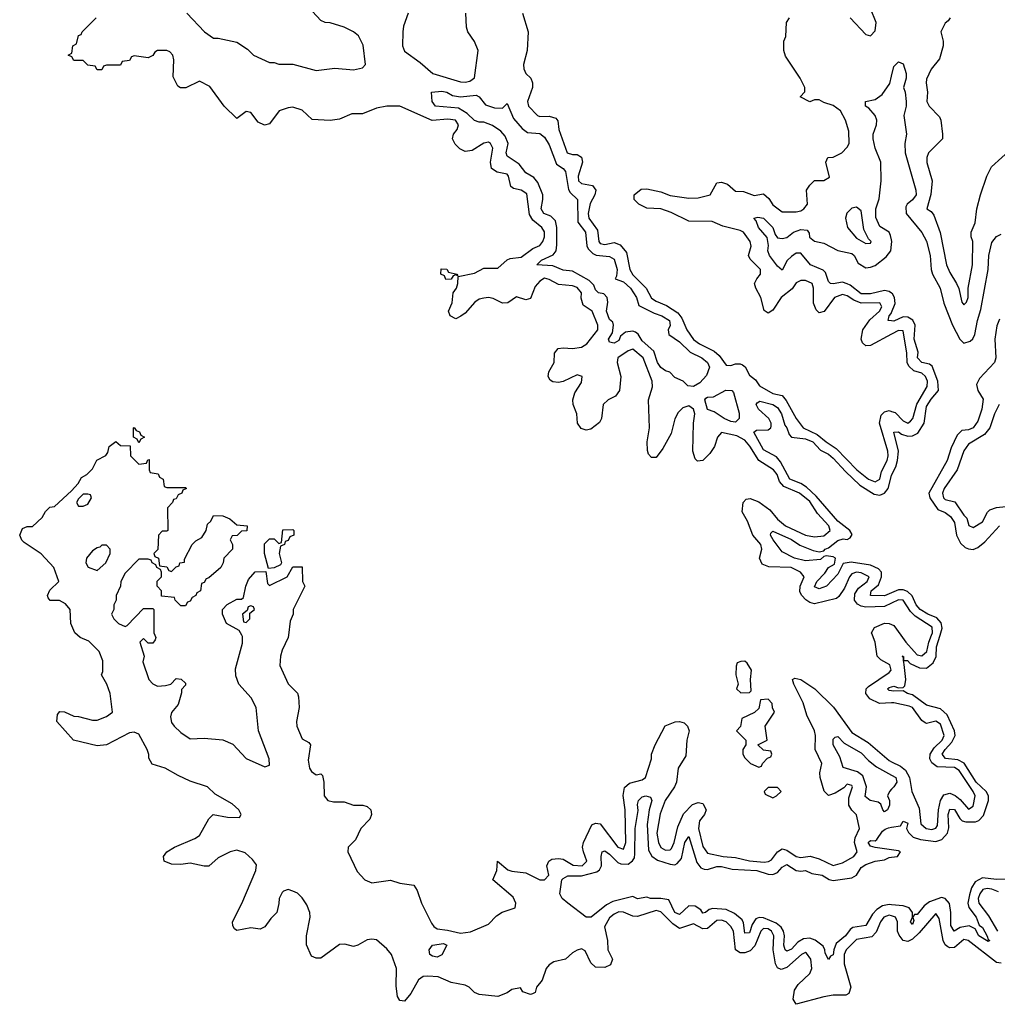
# Model space of a CAD drawing. Header units: inches. Extents: x 2710751 to 2829008, y 857003 to 965602.
# Tile 291 of 320: x 2796258 to 2800454, y 878416 to 882642. Entities that reach past the tile are written whole.
import ezdxf

# ---------------------------------------------------------------- set-up
doc = ezdxf.new("R2010")
doc.units = ezdxf.units.IN
doc.header["$MEASUREMENT"] = 0
for name, color, linetype in [('C7897', 7, 'Continuous'), ('C7898', 7, 'Continuous'), ('C8807', 7, 'Continuous'), ('C8808', 7, 'Continuous')]:
    doc.layers.add(name, color=color, linetype=linetype)

msp = doc.modelspace()

# ---------------------------------------------------------------- linework, layer by layer
at = {"layer": 'C7897', "color": 2}
for points, elevation in [([(2800000, 878795.2), (2799990, 878798.2), (2799966.3, 878790), (2799952.9, 878770), (2799934.4, 878725.6), (2799915.1, 878704.9), (2799850, 878693.5), (2799804.9, 878650), (2799797.3, 878630), (2799796.5, 878590), (2799824.6, 878490), (2799817.2, 878462.8), (2799804.4, 878455.6), (2799750, 878455.3), (2799710, 878448.5), (2799590, 878416), (2799577.6, 878437.6), (2799582.8, 878477.2), (2799599.1, 878500.9), (2799650, 878548.7), (2799657.2, 878570), (2799654.2, 878610), (2799634.9, 878634.9), (2799630, 878638), (2799614, 878630), (2799550, 878574.3), (2799525.6, 878565.6), (2799510, 878572.7), (2799502, 878590), (2799491.8, 878650), (2799494.8, 878710), (2799485.1, 878730), (2799470, 878740.3), (2799450, 878741.5), (2799438.5, 878730), (2799413, 878667), (2799393.9, 878646.1), (2799370, 878636.4), (2799350, 878637.4), (2799329.7, 878649.7), (2799321.4, 878730), (2799310.6, 878750.6), (2799290, 878769.7), (2799270, 878777.2), (2799250, 878775.6), (2799210, 878742), (2799190, 878740.4), (2799150, 878762), (2799090, 878742), (2799061.2, 878761.2), (2799010, 878812.6), (2798990, 878818), (2798910, 878792.4), (2798890, 878794.3), (2798850, 878811.1), (2798830, 878812.2), (2798810, 878803), (2798790, 878787), (2798768.4, 878748.4), (2798780.7, 878690), (2798782.8, 878650), (2798802, 878610), (2798794.4, 878585.6), (2798770, 878574), (2798730, 878576), (2798710, 878594), (2798685.4, 878645.4), (2798670, 878653.6), (2798650, 878647.8), (2798630, 878636.9), (2798600.7, 878610), (2798550, 878598.3), (2798530, 878586), (2798517.4, 878570), (2798500.3, 878519.7), (2798476, 878490), (2798470, 878466), (2798459.6, 878460.4), (2798450, 878458), (2798418, 878470), (2798407.3, 878487.3), (2798370, 878479), (2798350, 878465.2), (2798310.6, 878449.4), (2798230, 878457.6), (2798210, 878467.3), (2798187, 878490), (2798170, 878498.5), (2798109.8, 878509.8), (2798053.8, 878533.8), (2798010, 878536.9), (2797990, 878535.4), (2797970, 878520.7), (2797937.1, 878462.9), (2797910, 878429.6), (2797890, 878432.7), (2797879.6, 878450), (2797874.2, 878494.2), (2797875.8, 878570), (2797853.5, 878630), (2797834.3, 878654.3), (2797790, 878692.8), (2797770, 878696), (2797750, 878692.1), (2797710, 878669.6), (2797690, 878663.6), (2797653.5, 878673.5), (2797630, 878672.8), (2797550, 878614.5), (2797530, 878614.5), (2797510, 878622.7), (2797489.3, 878670.7), (2797489.2, 878710), (2797505.1, 878790), (2797503.6, 878810), (2797490, 878842.7), (2797470, 878872.7), (2797450, 878892.3), (2797430, 878901.2), (2797410, 878908.7), (2797390, 878902), (2797384.5, 878895.5), (2797371.3, 878870), (2797370.9, 878849.1), (2797361, 878810), (2797335.3, 878784.7), (2797310, 878748), (2797290, 878738), (2797250, 878744), (2797190, 878733.2), (2797180.1, 878740.1), (2797172.5, 878752.5), (2797172, 878770), (2797211.4, 878848.6), (2797271.8, 878990), (2797274, 879014), (2797257.5, 879037.5), (2797225.6, 879065.6), (2797190, 879077.2), (2797162, 879070), (2797110, 879044), (2797070, 879008.7), (2797050, 879008.7), (2796990, 879021.2), (2796950, 879016), (2796910, 879017.2), (2796878, 879030), (2796875.3, 879050), (2796889.5, 879070.5), (2796922, 879090), (2797010, 879127.7), (2797030, 879140.7), (2797070, 879212), (2797089, 879231), (2797150, 879219.1), (2797202, 879218), (2797208, 879230), (2797199, 879250), (2797170, 879276.2), (2797097.2, 879317.2), (2797064, 879350), (2796990, 879374), (2796937.6, 879397.6), (2796882, 879430), (2796827.2, 879447.2), (2796812.3, 879472.3), (2796812.3, 879487.7), (2796804.5, 879510), (2796770, 879575.1), (2796750, 879584.2), (2796730, 879581.6), (2796630, 879529.4), (2796590, 879525.2), (2796489.3, 879549.3), (2796418, 879630), (2796420.4, 879659.6), (2796430, 879672), (2796450, 879671.3), (2796490, 879652), (2796511.1, 879651.1), (2796570, 879636), (2796590, 879636), (2796630, 879650.8), (2796656, 879670), (2796646, 879750), (2796632.7, 879790), (2796608.7, 879830), (2796615.5, 879844.5), (2796614.7, 879890), (2796599.5, 879930), (2796554.2, 879974.2), (2796518, 879990), (2796506.7, 880000)], 6), ([(2796838, 880000), (2796842, 879990), (2796839.6, 879980.4), (2796830, 879966), (2796810, 879966), (2796790, 879986), (2796774, 879970), (2796792, 879910), (2796786.4, 879886.4), (2796812, 879810), (2796830, 879792), (2796850, 879782), (2796883.6, 879783.6), (2796906, 879790), (2796930, 879814), (2796951.3, 879811.3), (2796970, 879794), (2796970, 879786), (2796952.7, 879767.3), (2796952.7, 879752.7), (2796938, 879702), (2796910, 879668), (2796905.5, 879650), (2796910, 879626), (2796920.7, 879610), (2796950, 879582.8), (2796990, 879556), (2797050, 879558.8), (2797130.6, 879550.6), (2797172.8, 879532.8), (2797230, 879470.8), (2797310, 879434.8), (2797330, 879442), (2797329.3, 879470), (2797282.7, 879590), (2797273.2, 879690), (2797251.9, 879731.9), (2797199, 879790), (2797185.6, 879825.6), (2797184.7, 879855.3), (2797214.6, 879965.4), (2797214, 879994), (2797210.9, 880000)], 6), ([(2797412.2, 880000), (2797411, 879990), (2797384.5, 879935.5), (2797377.3, 879910), (2797374.8, 879870), (2797410, 879791.3), (2797450, 879751), (2797455.2, 879735.2), (2797457.1, 879690), (2797446, 879630), (2797448, 879610), (2797470, 879556), (2797499.1, 879539.1), (2797506, 879530), (2797496.7, 879463.3), (2797502.4, 879430), (2797510, 879414.8), (2797530, 879400.7), (2797550, 879404.7), (2797557.3, 879397.3), (2797564, 879370), (2797565.5, 879310), (2797581, 879290), (2797604.7, 879284.7), (2797650, 879285.5), (2797690.5, 879270.5), (2797730.4, 879270.4), (2797750, 879265.5), (2797765.5, 879250), (2797768.4, 879230), (2797760.4, 879210), (2797722, 879170), (2797698.8, 879121.2), (2797668.2, 879090), (2797666, 879070), (2797706.6, 878986.6), (2797738.8, 878950), (2797770, 878937.1), (2797850, 878948.8), (2797890, 878936.4), (2797950, 878927.7), (2797964.2, 878904.2), (2797982.8, 878850), (2798024.8, 878764.8), (2798034.9, 878750), (2798050, 878739.5), (2798094.8, 878734.8), (2798150, 878721.5), (2798193.5, 878726.5), (2798270, 878760.4), (2798304.8, 878795.2), (2798328.8, 878811.2), (2798384.5, 878830), (2798388, 878850), (2798375.8, 878875.8), (2798289.2, 878950), (2798305.2, 878990), (2798309, 879031), (2798353.4, 878993.4), (2798370, 878987.3), (2798430, 878980.5), (2798490, 878950.6), (2798510, 878950.7), (2798529.3, 878970), (2798521.2, 879010), (2798528.7, 879030), (2798541.6, 879038.4), (2798570, 879042.4), (2798590, 879039.3), (2798633.1, 879013.1), (2798672.7, 879010), (2798692.6, 879030), (2798677.2, 879070), (2798673.5, 879090), (2798677.4, 879110), (2798714, 879186), (2798730, 879194), (2798750, 879190.8), (2798825.7, 879090), (2798850, 879081.6), (2798859.8, 879110), (2798856.8, 879250), (2798848.3, 879311.7), (2798853.3, 879346.7), (2798875.1, 879364.9), (2798930, 879379.3), (2798943.7, 879390), (2798969.2, 879470), (2798969.2, 879490), (2798985.2, 879530), (2799029.1, 879610.9), (2799071.6, 879628.4), (2799089.6, 879630.4), (2799110, 879624.4), (2799124.4, 879610), (2799131.8, 879590), (2799122, 879550), (2799117.8, 879482.2), (2799084.9, 879430), (2799076.5, 879370), (2799068.9, 879350), (2799027.9, 879290), (2799006.9, 879233.1), (2798992.4, 879150), (2798999.1, 879110), (2799010, 879088.8), (2799030, 879076.9), (2799050, 879079.5), (2799055.4, 879084.6), (2799067.2, 879110), (2799082.6, 879177.4), (2799107.2, 879232.8), (2799146.2, 879273.8), (2799170, 879282.4), (2799190, 879278), (2799204.4, 879250), (2799197.1, 879230), (2799176.1, 879203.9), (2799171.3, 879170), (2799190, 879093.4), (2799210, 879064.9), (2799278, 879050), (2799330, 879046.7), (2799390, 879032.3), (2799454, 879026), (2799471.8, 879028.2), (2799484.2, 879035.8), (2799510, 879070.5), (2799530, 879083.1), (2799550, 879078), (2799590, 879050.3), (2799610, 879046.5), (2799651.4, 879051.4), (2799690, 879040.3), (2799750, 879012), (2799790, 879022.6), (2799838.4, 879050), (2799852.8, 879070), (2799840.9, 879110), (2799843.9, 879130), (2799862, 879170), (2799849.7, 879229.7), (2799829.8, 879249.8), (2799817.4, 879270), (2799817.2, 879302.8), (2799833, 879350), (2799830, 879355.1), (2799810, 879360.9), (2799794.7, 879345.3), (2799758.2, 879321.8), (2799730, 879312), (2799711.3, 879331.3), (2799693.3, 879390), (2799691.6, 879410), (2799700.5, 879450), (2799672.6, 879510), (2799674, 879570), (2799669.7, 879590), (2799636.6, 879656.6), (2799620.5, 879710), (2799580.7, 879790), (2799575.3, 879810), (2799584.5, 879815.5), (2799610, 879810.4), (2799670.2, 879770.2), (2799751.1, 879691.1), (2799830, 879583.1), (2799900, 879540), (2799990, 879461.7), (2800000, 879457)], 6), ([(2800000, 879709.4), (2799947.6, 879707.6), (2799907, 879727), (2799889.6, 879750), (2799891.6, 879770), (2799900.8, 879779.2), (2799990, 879839.3), (2799998.7, 879850), (2799993.2, 879873.2), (2799953.9, 879893.9), (2799938, 879910), (2799929.6, 879970), (2799917.9, 880000)], 6), ([(2800000, 879761), (2799990, 879762.7), (2799982.7, 879770), (2799990, 879776.3), (2800000, 879778.5)], 2), ([(2800000, 879339), (2799991, 879330), (2799982, 879310), (2799991.3, 879290), (2799991.3, 879270), (2799982, 879250), (2799970, 879242), (2799962, 879250), (2799954.6, 879274.6), (2799943.1, 879283.1), (2799908.7, 879290), (2799887.5, 879307.5), (2799892.7, 879350), (2799876.9, 879396.9), (2799853.8, 879413.8), (2799792.9, 879432.9), (2799777.6, 879477.6), (2799749.2, 879530), (2799750, 879554), (2799758, 879562), (2799770, 879564.7), (2799796.4, 879536.4), (2799870, 879495.5), (2799901.7, 879461.7), (2799935.8, 879435.8), (2800000, 879400)], 2), ([(2800000, 878843.1), (2799990, 878844), (2799961.6, 878838.4), (2799937.3, 878822.7), (2799917.8, 878802.2), (2799890, 878754), (2799834.4, 878745.6), (2799822.8, 878737.2), (2799803, 878710), (2799762.5, 878677.5), (2799751.8, 878650), (2799750, 878628.7), (2799738, 878622), (2799730, 878609), (2799715.3, 878635.3), (2799714, 878650), (2799706, 878666), (2799671.5, 878691.5), (2799650, 878699.5), (2799622.6, 878697.4), (2799597.8, 878682.2), (2799570, 878652.7), (2799550, 878644.5), (2799543.7, 878650), (2799537, 878670), (2799540.5, 878710), (2799536.2, 878730), (2799526.5, 878746.5), (2799504.2, 878764.2), (2799450, 878787.1), (2799432.1, 878787.9), (2799417.1, 878782.9), (2799401.1, 878758.9), (2799390, 878722.7), (2799370, 878722), (2799365.1, 878765.1), (2799358.7, 878778.7), (2799326.3, 878806.3), (2799290, 878822.9), (2799232.4, 878827.6), (2799216.8, 878823.2), (2799202, 878810), (2799190, 878806.6), (2799181.2, 878821.2), (2799157.5, 878837.5), (2799130, 878838), (2799090, 878802), (2799069.7, 878810), (2799043.7, 878863.7), (2799010, 878869.7), (2798966, 878870), (2798950, 878875.3), (2798910, 878868.7), (2798890, 878878), (2798803.1, 878856.9), (2798776.5, 878843.5), (2798710.3, 878789.7), (2798690, 878789.6), (2798610, 878849.4), (2798586.6, 878870), (2798581, 878881), (2798577, 878890), (2798585.1, 878950), (2798590, 878956.4), (2798610, 878967), (2798670, 878966.7), (2798735.6, 878984.4), (2798746.5, 878993.5), (2798755.1, 879010), (2798753.2, 879050), (2798758, 879070), (2798770, 879074), (2798790, 879060.5), (2798824.9, 879024.9), (2798838.8, 879018.8), (2798870, 879018), (2798888.3, 879031.7), (2798896.1, 879043.9), (2798898.9, 879061.1), (2798899.7, 879170), (2798912.5, 879247.5), (2798910, 879274), (2798914, 879290), (2798930, 879306), (2798946, 879310), (2798965.4, 879305.4), (2798970.5, 879290.5), (2798959.3, 879250), (2798951.7, 879188.3), (2798957.5, 879077.5), (2798971.7, 879051.7), (2798995.1, 879035.1), (2799050, 879017.3), (2799070, 879014.8), (2799080.2, 879019.8), (2799098.7, 879041.3), (2799113.2, 879110), (2799130, 879136), (2799164.9, 879024.9), (2799182, 879002), (2799196, 878996), (2799210, 878994.8), (2799250, 879007.7), (2799270, 879008), (2799315.6, 878995.6), (2799422, 878990), (2799470, 878974.9), (2799490, 878973.7), (2799510, 878982), (2799530, 879004), (2799550, 879016.4), (2799590, 878990.4), (2799610, 878986.8), (2799630.3, 878990.3), (2799658, 878978), (2799702, 878970), (2799732.3, 878952.3), (2799750, 878947.3), (2799830, 878958.8), (2799849.5, 878970.5), (2799870, 879002.8), (2799890, 879016.4), (2799930, 879031), (2799970, 879036), (2799990, 879046), (2800000, 879047.1)], 2), ([(2800000, 879079.3), (2799930, 879088.7), (2799910, 879095.3), (2799899, 879110), (2799910, 879118.8), (2799930, 879118), (2799937.2, 879122.8), (2799960.9, 879159.1), (2799972.5, 879167.5), (2799986.3, 879173.7), (2800000, 879175.9)], 2)]:
    msp.add_lwpolyline(points, dxfattribs=dict(at, elevation=elevation))
for points, elevation in [([(2799370, 879888), (2799352.7, 879887.3), (2799338, 879882), (2799332.7, 879867.3), (2799331.3, 879830), (2799342, 879790), (2799334, 879770), (2799352.7, 879752.7), (2799390, 879754), (2799398, 879762), (2799395.3, 879810), (2799399, 879850), (2799380.4, 879880.4)], 10), ([(2799470, 879726), (2799438, 879722), (2799430, 879686), (2799411.6, 879668.4), (2799358, 879642), (2799351.6, 879608.4), (2799334, 879590), (2799374, 879550), (2799374, 879530), (2799362, 879510), (2799362, 879490), (2799370, 879474), (2799394, 879450), (2799430, 879434), (2799442, 879438), (2799446, 879450), (2799467.3, 879472.7), (2799482, 879478), (2799486, 879490), (2799482, 879502), (2799450, 879506), (2799426, 879530), (2799466, 879550), (2799458, 879610), (2799498, 879670), (2799488.4, 879688.4), (2799487.3, 879707.3)], 10), ([(2799510, 879346), (2799470, 879346), (2799454, 879330), (2799458, 879318), (2799490, 879302), (2799506, 879310), (2799526, 879330)], 10), ([(2798050, 878619), (2798030, 878622), (2798018, 878630), (2798015.3, 878650), (2798029.5, 878670.5), (2798077.5, 878677.5), (2798090.8, 878670), (2798070, 878628.7)], 2)]:
    msp.add_lwpolyline(points, close=True, dxfattribs=dict(at, elevation=elevation))
at = {"layer": 'C7898', "color": 2}
for points, elevation in [([(2796976, 882670), (2797051.3, 882590), (2797090, 882562), (2797110, 882562), (2797190, 882544.7), (2797235.3, 882515.3), (2797262, 882490), (2797330, 882458), (2797350, 882458), (2797370, 882451.3), (2797430, 882451), (2797530, 882424), (2797610, 882434), (2797690, 882426.4), (2797730, 882434.8), (2797742.7, 882450), (2797731.8, 882531.8), (2797711.7, 882571.7), (2797690, 882589), (2797650, 882609), (2797590, 882628.7), (2797568.9, 882628.9), (2797550, 882638), (2797496.5, 882696.5)], 6), ([(2799822.8, 882650), (2799890, 882578), (2799910, 882572), (2799930, 882594), (2799934, 882630), (2799909, 882690)], 6), ([(2800000, 880137.4), (2799970, 880123.1), (2799890, 880121), (2799870, 880124), (2799853.9, 880133.9), (2799841.3, 880150), (2799842.2, 880177.8), (2799858.4, 880201.6), (2799894.7, 880230), (2799903.6, 880250), (2799870, 880268.2), (2799850, 880270.8), (2799830, 880263), (2799818.9, 880250), (2799798.5, 880201.5), (2799774.3, 880165.7), (2799763.1, 880156.9), (2799670, 880135.1), (2799650, 880140.4), (2799631.6, 880151.6), (2799614.3, 880170), (2799606.2, 880186.2), (2799607.6, 880210), (2799624.5, 880250), (2799609.4, 880270), (2799568.7, 880290), (2799473.6, 880293.6), (2799444.7, 880304.7), (2799432.7, 880330), (2799443.7, 880370), (2799439.6, 880390), (2799404.5, 880430), (2799382, 880490), (2799359.5, 880530), (2799363.7, 880570), (2799375.5, 880584.5), (2799392.9, 880587.1), (2799430, 880572.7), (2799477.8, 880537.8), (2799510, 880498.4), (2799544.4, 880470), (2799630, 880429.1), (2799670, 880422.8), (2799710, 880426), (2799736.3, 880450), (2799731.1, 880470), (2799682.6, 880522.6), (2799650, 880573.3), (2799604.5, 880610), (2799537.6, 880637.6), (2799519.8, 880659.8), (2799509.7, 880690), (2799493.7, 880710), (2799429.8, 880749.8), (2799391.8, 880811.8), (2799370, 880836.4), (2799335.9, 880855.9), (2799270, 880869.6), (2799253.4, 880850), (2799239.6, 880810), (2799219.8, 880780.2), (2799190, 880749.3), (2799167.5, 880747.5), (2799157.2, 880757.2), (2799146.9, 880790), (2799149.7, 880910), (2799155.3, 880950), (2799150.6, 880970.6), (2799130, 880984), (2799104.3, 880975.7), (2799083.8, 880956.2), (2799070, 880929), (2799054.8, 880865.2), (2799018.6, 880801.4), (2798990, 880762), (2798970, 880762), (2798957.2, 880777.2), (2798952.3, 880792.3), (2798951.3, 880830), (2798961.1, 880890), (2798956.9, 881010), (2798973.4, 881066.6), (2798972.6, 881090), (2798934, 881190), (2798890, 881227), (2798870, 881220.7), (2798824.9, 881190), (2798822, 881170), (2798838, 881110), (2798832.7, 881050), (2798814.6, 881025.4), (2798784, 881010), (2798762.4, 880990), (2798755.5, 880930), (2798746.7, 880913.3), (2798710, 880883.7), (2798690, 880879.3), (2798667.3, 880887.3), (2798652.7, 880910), (2798649.4, 880950), (2798634, 880990), (2798631.8, 881010), (2798640.1, 881039.9), (2798670, 881084.7), (2798672.3, 881110), (2798650, 881118), (2798590.6, 881089.4), (2798570, 881085.2), (2798546.8, 881086.8), (2798535.1, 881095.1), (2798526, 881110), (2798529.2, 881130), (2798551.5, 881170), (2798552.7, 881210), (2798569, 881230), (2798590, 881233.4), (2798630.6, 881230.6), (2798670, 881236.4), (2798691.6, 881250), (2798739.7, 881310), (2798739.7, 881330), (2798715.6, 881390), (2798676.3, 881416.3), (2798667.2, 881447.2), (2798669.4, 881470), (2798650, 881492.6), (2798630, 881499.7), (2798570, 881504.7), (2798530, 881527), (2798510, 881532.4), (2798490, 881519.5), (2798470, 881496), (2798450, 881445.2), (2798430, 881439.3), (2798390, 881452), (2798353.4, 881426.6), (2798330, 881425.2), (2798290, 881445.1), (2798270, 881449.5), (2798250, 881447), (2798230, 881442), (2798210.8, 881430), (2798170, 881382), (2798150.9, 881369.1), (2798130, 881358), (2798106, 881370), (2798098, 881390), (2798113.6, 881426.4), (2798119, 881470), (2798133.2, 881490), (2798139, 881510), (2798140.4, 881539.6), (2798210, 881554), (2798250, 881574.8), (2798310, 881574.9), (2798350, 881610.8), (2798363.3, 881616.7), (2798410, 881623.1), (2798461, 881659), (2798490, 881673), (2798503.6, 881690), (2798510.8, 881709.2), (2798510.8, 881730.8), (2798499.5, 881750), (2798460.9, 881780.9), (2798445.9, 881805.9), (2798434.6, 881894.6), (2798410, 881909.5), (2798376.9, 881916.9), (2798365.8, 881925.8), (2798356.2, 881970), (2798350, 881979.3), (2798307.2, 881987.2), (2798283.6, 882003.6), (2798278.4, 882030), (2798289.3, 882090), (2798279, 882110), (2798270, 882116), (2798250, 882112.3), (2798199.5, 882080.5), (2798170, 882076), (2798147.2, 882087.2), (2798127.2, 882107.2), (2798116, 882130), (2798119.3, 882150), (2798136, 882170), (2798142, 882190), (2798129, 882210), (2798094.9, 882214.9), (2798028.4, 882208.4), (2797890, 882271.1), (2797834, 882270), (2797790, 882262.4), (2797730, 882238), (2797683, 882237), (2797630, 882214), (2797590, 882208.7), (2797512.9, 882212.9), (2797470, 882254), (2797430, 882265.6), (2797410, 882263.6), (2797371, 882250), (2797330, 882195.3), (2797309.1, 882189.1), (2797282, 882202), (2797250, 882244), (2797230, 882248), (2797190, 882218), (2797135.3, 882270), (2797074.6, 882354.6), (2797030, 882378), (2796971.1, 882348.9), (2796948.7, 882348.7), (2796936.4, 882356.4), (2796916.4, 882396.4), (2796919, 882470), (2796915.3, 882490), (2796903.1, 882503.1), (2796890, 882508.7), (2796850, 882508.7), (2796838, 882502), (2796830, 882488), (2796810, 882478), (2796750, 882486), (2796738, 882482), (2796730, 882466), (2796698, 882462), (2796690, 882446), (2796630, 882446), (2796618, 882442), (2796610, 882426), (2796590, 882426), (2796582, 882442), (2796550, 882446), (2796530, 882466), (2796490, 882466), (2796482, 882482), (2796466, 882490), (2796482, 882498), (2796486, 882530), (2796502, 882538), (2796510, 882574), (2796522, 882578), (2796526, 882590), (2796586, 882650)], 6), ([(2797926, 882670), (2797905.8, 882614.2), (2797902, 882590), (2797900.7, 882530), (2797910, 882506), (2797977.5, 882457.5), (2798031, 882410), (2798150, 882375.5), (2798170, 882373), (2798190, 882377.1), (2798210, 882392), (2798225.2, 882510), (2798210, 882548.7), (2798181.2, 882590), (2798176, 882610), (2798173.2, 882670)], 6), ([(2798416.3, 882670), (2798440.5, 882590), (2798436.3, 882510), (2798420.5, 882450), (2798422, 882430), (2798430, 882411.3), (2798451.3, 882390), (2798458.8, 882370), (2798459.1, 882350), (2798438, 882290), (2798442, 882270), (2798481, 882230), (2798490, 882226.4), (2798530, 882228.2), (2798559.5, 882219.5), (2798568.2, 882208.2), (2798572.7, 882170), (2798608.4, 882070), (2798630, 882063), (2798650, 882062.8), (2798670, 882052), (2798673.4, 882030), (2798654.9, 881970), (2798656.4, 881950), (2798670, 881938.7), (2798716, 881930), (2798730.5, 881910.5), (2798726.4, 881890), (2798707.1, 881852.9), (2798698.3, 881810), (2798700.3, 881790), (2798738.2, 881738.2), (2798743.6, 881690), (2798750, 881681.3), (2798770, 881677), (2798810, 881684.9), (2798835.8, 881675.8), (2798862, 881642), (2798877.4, 881570), (2798890, 881546.7), (2798947, 881490), (2798970, 881447.2), (2798990, 881433.4), (2799034.7, 881414.7), (2799083.4, 881383.4), (2799100.2, 881360.2), (2799122, 881310), (2799150, 881268.9), (2799176.3, 881250), (2799239.2, 881219.2), (2799260.3, 881200.3), (2799290, 881159.5), (2799310, 881157.6), (2799330, 881165.3), (2799350, 881165.3), (2799360.3, 881160.3), (2799371.5, 881151.5), (2799390, 881116.3), (2799415.6, 881095.6), (2799433, 881070), (2799490, 881037.8), (2799530, 881028.5), (2799547.6, 881007.6), (2799590, 880930.4), (2799621.1, 880890), (2799681.4, 880861.4), (2799718.7, 880830), (2799762, 880802), (2799850.4, 880710), (2799901.6, 880670), (2799930, 880658.4), (2799949.6, 880670.4), (2799957, 880703), (2799981.7, 880750), (2799985.7, 880770), (2799983.5, 880790), (2799948.2, 880910), (2799955.4, 880944.6), (2799970, 880959.3), (2799990, 880963.7), (2800000, 880960.4)], 6), ([(2800000, 881292), (2799910, 881243.6), (2799890, 881242), (2799875.3, 881255.3), (2799869.6, 881270), (2799877.4, 881310), (2799907, 881353), (2799947.6, 881390), (2799958, 881410), (2799950, 881426), (2799870, 881425.1), (2799838, 881438), (2799810, 881457.2), (2799790, 881462.6), (2799755.5, 881450), (2799710.4, 881389.6), (2799690, 881384), (2799676, 881396), (2799664.8, 881424.8), (2799664.5, 881490), (2799659.3, 881510), (2799630, 881522), (2799610, 881522), (2799590, 881512.3), (2799573.3, 881486.7), (2799526, 881450), (2799490, 881395.3), (2799470, 881382), (2799453.6, 881393.6), (2799439.5, 881450), (2799418, 881490), (2799412.3, 881510), (2799421.2, 881530), (2799438, 881550), (2799438, 881570), (2799393.4, 881613.4), (2799386.6, 881630), (2799397.2, 881670), (2799393.2, 881690), (2799365.2, 881730), (2799350, 881737.6), (2799275.6, 881755.6), (2799230, 881775.1), (2799130, 881777), (2799053.8, 881813.8), (2799010, 881829.3), (2798950, 881833.2), (2798915.3, 881850), (2798895.3, 881870), (2798895.3, 881890), (2798926, 881914), (2798950, 881916), (2799010, 881902.8), (2799050, 881886.8), (2799130, 881875.5), (2799170, 881877.1), (2799222, 881890), (2799250, 881942), (2799270, 881944.7), (2799295.3, 881935.3), (2799330, 881906), (2799364.7, 881904.7), (2799410, 881886.8), (2799450, 881894), (2799473.7, 881873.7), (2799490, 881847.3), (2799530, 881817.3), (2799590, 881817.3), (2799610, 881820.7), (2799624, 881830), (2799639, 881850), (2799635.3, 881910), (2799648.9, 881931.1), (2799670, 881952), (2799710, 881952), (2799733.6, 881966.4), (2799718, 882030), (2799726, 882050), (2799750, 882052), (2799786, 882070), (2799810, 882094), (2799818, 882110), (2799816.4, 882163.6), (2799802, 882210), (2799781.2, 882250), (2799750, 882273.2), (2799710, 882286), (2799690, 882298), (2799670, 882298), (2799650, 882288.7), (2799608, 882310), (2799627.3, 882332.7), (2799628, 882350), (2799608, 882390), (2799544.7, 882484.7), (2799538, 882510), (2799538, 882550), (2799546, 882570), (2799548.7, 882630), (2799562, 882650)], 6), ([(2800000, 881696.8), (2799995.6, 881715.6), (2799989.6, 881729.6), (2799950, 881754), (2799932.9, 881792.9), (2799932.7, 881830), (2799946.7, 881873.3), (2799955.8, 881950), (2799954, 882030), (2799929.6, 882090), (2799921.6, 882130), (2799921.6, 882150), (2799935.1, 882190), (2799937, 882210), (2799929.3, 882230), (2799902, 882262), (2799888.7, 882270), (2799888, 882290), (2799930, 882298.8), (2799959.7, 882320.3), (2799992.3, 882367.7), (2800000, 882399.6)], 2), ([(2800000, 881468.2), (2799990, 881475.6), (2799970, 881479.7), (2799910, 881465.3), (2799870, 881465.3), (2799822.8, 881502.8), (2799810, 881508.2), (2799790, 881514.5), (2799750, 881507.8), (2799738, 881510), (2799730, 881518), (2799716.3, 881556.3), (2799706.2, 881566.2), (2799652.7, 881590), (2799610, 881639.3), (2799590, 881639.3), (2799570, 881625.2), (2799552.5, 881607.5), (2799530, 881566), (2799510, 881584), (2799476, 881630), (2799469.6, 881650), (2799472.5, 881672.5), (2799466.2, 881706.2), (2799429.6, 881750), (2799418.6, 881778.6), (2799409.2, 881790), (2799426, 881794), (2799450.6, 881790), (2799490.5, 881750), (2799499.8, 881719.8), (2799510, 881706), (2799530, 881702.8), (2799550, 881706.8), (2799579, 881730), (2799610, 881740.7), (2799638, 881738), (2799646, 881726), (2799647.9, 881707.9), (2799670, 881690.8), (2799710, 881683), (2799770, 881650.7), (2799830, 881638), (2799839.1, 881630), (2799856.3, 881596.3), (2799890, 881577.3), (2799910, 881579.1), (2799930, 881587.3), (2799976.6, 881623.4), (2799997, 881650), (2800000, 881676.1)], 2), ([(2800000, 881349), (2799986, 881350), (2799989.7, 881370), (2799998.8, 881381.2), (2800000, 881384.3)], 2), ([(2800000, 880182.2), (2799970, 880169.7), (2799909.3, 880170), (2799912.7, 880190), (2799943.9, 880216.1), (2799956.9, 880250), (2799956.2, 880270), (2799944.6, 880284.6), (2799910, 880301.1), (2799826, 880314), (2799792.7, 880307.3), (2799770, 880262.7), (2799720.7, 880210), (2799690, 880199.5), (2799670, 880208), (2799679.6, 880230), (2799713.8, 880266.2), (2799730, 880291.3), (2799755.5, 880304.5), (2799759, 880330), (2799750, 880336), (2799719.6, 880340.4), (2799710, 880338), (2799695.2, 880324.8), (2799630, 880318.7), (2799584, 880330), (2799530, 880357.2), (2799492.3, 880410), (2799480.9, 880430), (2799482, 880438), (2799490, 880446), (2799570, 880410.3), (2799606.6, 880386.6), (2799663, 880363), (2799690, 880357.3), (2799710, 880362), (2799715.3, 880370), (2799730, 880375.5), (2799770, 880406.4), (2799793, 880413), (2799810, 880410.8), (2799822.7, 880417.3), (2799831.6, 880431.6), (2799821.2, 880450), (2799770, 880489.7), (2799676.4, 880596.4), (2799635.2, 880635.2), (2799611, 880651), (2799563, 880670), (2799523.9, 880743.9), (2799505.8, 880765.8), (2799450, 880796), (2799409.1, 880870.9), (2799420.2, 880879.8), (2799470, 880881), (2799482, 880890), (2799483.1, 880896.9), (2799484, 880910), (2799473.2, 880930), (2799429.5, 880969.5), (2799419, 880990), (2799422.7, 880997.3), (2799435.3, 881004.7), (2799490.7, 880990), (2799510, 880977.1), (2799527.7, 880950), (2799541.4, 880901.4), (2799550.8, 880890), (2799560.7, 880860.7), (2799570.6, 880850.6), (2799630, 880843.1), (2799662.4, 880830), (2799694.8, 880794.8), (2799730, 880776.5), (2799750, 880760.4), (2799802.3, 880702.3), (2799864.2, 880644.2), (2799924.9, 880604.9), (2799950, 880601.3), (2799969.8, 880610.2), (2799986, 880630), (2800000, 880684.8)], 2), ([(2796506.7, 880000), (2796495.3, 880010), (2796478, 880050), (2796474, 880110), (2796454.6, 880134.6), (2796428.4, 880148.4), (2796388.9, 880148.9), (2796380.4, 880160.4), (2796378, 880170), (2796387.3, 880192.7), (2796426, 880230), (2796404, 880290), (2796350, 880349), (2796277.2, 880397.2), (2796267.6, 880407.6), (2796258, 880430), (2796270, 880458), (2796290, 880466), (2796313.6, 880466.4), (2796354.6, 880505.4), (2796369.1, 880530.9), (2796388, 880550), (2796408, 880552), (2796480.4, 880619.6), (2796508.4, 880651.6), (2796523.1, 880676.9), (2796546, 880690), (2796570, 880714), (2796588.9, 880751.1), (2796628.4, 880771.6), (2796636.4, 880783.6), (2796642, 880810), (2796670, 880831.3), (2796690, 880814), (2796732.7, 880812.7), (2796734, 880770), (2796770, 880734), (2796802, 880738), (2796807.3, 880752.7), (2796814, 880754), (2796814, 880710), (2796818, 880698), (2796852.7, 880692.7), (2796858, 880678), (2796874, 880670), (2796878, 880638), (2796890, 880634), (2796970, 880634), (2796974, 880630), (2796958, 880622), (2796954, 880610), (2796938, 880602), (2796930, 880586), (2796918, 880582), (2796914, 880570), (2796892.7, 880547.3), (2796894, 880450), (2796890, 880446), (2796870, 880446), (2796854, 880430), (2796851.6, 880368.4), (2796834, 880350), (2796838, 880338), (2796854, 880330), (2796858, 880298), (2796890, 880294), (2796898, 880278), (2796910, 880274), (2796930, 880294), (2796942, 880298), (2796946, 880310), (2796966, 880314), (2796966, 880326), (2796998, 880390), (2797014.6, 880405.4), (2797040.4, 880419.6), (2797058, 880450), (2797064, 880476), (2797078, 880490), (2797090, 880514), (2797130, 880512), (2797159.8, 880499.8), (2797190, 880474), (2797234, 880470), (2797232.7, 880447.3), (2797210, 880446), (2797191.6, 880428.4), (2797170, 880426), (2797162, 880410), (2797172, 880390), (2797171.1, 880368.9), (2797134, 880330), (2797132, 880310), (2797122, 880290), (2797070, 880246), (2797058, 880242), (2797050, 880226), (2797038, 880222), (2797034, 880190), (2797018, 880182), (2797014, 880170), (2796998, 880162), (2796990, 880146), (2796978, 880142), (2796970, 880126), (2796950, 880126), (2796926, 880150), (2796922, 880162), (2796867.3, 880167.3), (2796866, 880190), (2796848, 880210), (2796848.4, 880231.6), (2796866, 880250), (2796866, 880270), (2796862, 880282), (2796846, 880290), (2796842, 880302), (2796826, 880310), (2796822, 880322), (2796810, 880326), (2796770, 880326), (2796710, 880266), (2796692, 880230), (2796691.3, 880210), (2796672, 880170), (2796672, 880150), (2796662, 880130), (2796662, 880110), (2796652, 880090), (2796662, 880070), (2796682, 880050), (2796710, 880038), (2796719, 880041), (2796790, 880114), (2796830, 880114), (2796834, 880110), (2796834, 880010), (2796838, 880000)], 6), ([(2797210.9, 880000), (2797200.4, 880020.4), (2797146, 880050), (2797128, 880090), (2797128, 880110), (2797148.4, 880131.6), (2797190, 880154), (2797210, 880154), (2797218, 880162), (2797228, 880210), (2797240.4, 880239.6), (2797268.4, 880271.6), (2797314, 880274), (2797322, 880222), (2797330, 880214), (2797406, 880250), (2797430, 880294), (2797470, 880294), (2797472, 880230), (2797482, 880210), (2797432, 880110), (2797432, 880090), (2797419.6, 880060.4), (2797412.2, 880000)], 6), ([(2799917.9, 880000), (2799914, 880010), (2799927.1, 880032.9), (2799970, 880052.2), (2799990, 880050.4), (2800000, 880045.8)], 6)]:
    msp.add_lwpolyline(points, dxfattribs=dict(at, elevation=elevation))
for points, elevation in [([(2798150, 882310.4), (2798217.1, 882317.1), (2798230.7, 882310.7), (2798256.9, 882276.9), (2798296.4, 882263.6), (2798330, 882262), (2798350, 882282), (2798377.3, 882217.3), (2798414.8, 882174.8), (2798438, 882158), (2798490, 882153.4), (2798510, 882138), (2798530, 882104.7), (2798562, 882022), (2798590, 882002.8), (2798600.7, 881990), (2798613.1, 881913.1), (2798620.3, 881900.3), (2798652.4, 881870), (2798653.3, 881773.3), (2798686.8, 881730), (2798691.8, 881671.8), (2798698, 881658), (2798718, 881638), (2798731.6, 881631.6), (2798790, 881624.9), (2798810, 881613.4), (2798822, 881570), (2798819.8, 881540.2), (2798814, 881530), (2798850, 881516.3), (2798879.1, 881490), (2798906, 881450), (2798915.3, 881415.3), (2798981.7, 881381.7), (2799014.8, 881370), (2799046.8, 881350), (2799050.4, 881329.6), (2799041, 881310), (2799044.7, 881290), (2799090, 881259.1), (2799135.1, 881215.1), (2799186, 881190), (2799210.6, 881170), (2799218, 881150), (2799205.4, 881114.6), (2799176.9, 881083.1), (2799150, 881068), (2799126, 881070), (2799106, 881090), (2799070, 881106), (2799048.9, 881128.9), (2799030, 881135.3), (2799010, 881149.3), (2798996, 881170), (2798979.7, 881219.7), (2798930, 881262.7), (2798912.5, 881292.5), (2798901.2, 881301.2), (2798890, 881305.2), (2798858.8, 881301.2), (2798837.3, 881282.7), (2798830, 881265.2), (2798810, 881254), (2798790, 881258), (2798785.2, 881270), (2798802, 881298), (2798806, 881330), (2798804, 881344), (2798790, 881355.3), (2798776, 881390), (2798782.7, 881430), (2798779, 881450), (2798765.2, 881465.2), (2798742, 881470), (2798730, 881482), (2798722.5, 881502.5), (2798702.4, 881522.4), (2798630, 881562.7), (2798590, 881566.6), (2798545.8, 881585.8), (2798478, 881590), (2798498, 881610), (2798547.3, 881632.7), (2798561.2, 881650), (2798564.1, 881675.9), (2798563.6, 881750), (2798558.4, 881778.4), (2798538, 881798), (2798507, 881810), (2798496, 881830), (2798503.7, 881870), (2798502.9, 881890), (2798482.4, 881942.4), (2798464.1, 881964.1), (2798430, 881984), (2798401.3, 882021.3), (2798350, 882055.3), (2798345.6, 882070), (2798354, 882110), (2798341.6, 882141.6), (2798322.9, 882162.9), (2798287.7, 882187.7), (2798250, 882201.2), (2798230, 882202), (2798210, 882209), (2798178.6, 882238.6), (2798142, 882262), (2798042, 882270), (2798028.7, 882290), (2798026, 882330), (2798070, 882335.5), (2798091.3, 882330), (2798115.9, 882315.9)], 2), ([(2799850, 881837.2), (2799830, 881832.7), (2799808.4, 881811.6), (2799802, 881790), (2799811, 881750), (2799850, 881704), (2799890, 881681), (2799910, 881682), (2799912.7, 881690), (2799901.5, 881701.5), (2799881.6, 881741.6), (2799870, 881822)], 6), ([(2798138, 881542), (2798130, 881546), (2798118, 881542), (2798110, 881528), (2798087.3, 881527.3), (2798082, 881542), (2798066, 881550), (2798067.3, 881572.7), (2798091.6, 881571.6), (2798098, 881558), (2798134, 881550)], 6), ([(2799330, 880914), (2799310, 880917.2), (2799282, 880930), (2799238, 880958), (2799210, 880969), (2799198, 881010), (2799203.1, 881016.9), (2799210, 881022), (2799236.4, 881023.6), (2799288.9, 881051.1), (2799314, 881050), (2799322, 881042), (2799346.4, 880953.6), (2799346, 880930)], 2), ([(2796770, 880826), (2796762, 880842), (2796746, 880850), (2796746, 880890), (2796750, 880892), (2796758, 880878), (2796772.7, 880872.7), (2796778, 880858), (2796794, 880850), (2796778, 880842)], 6), ([(2796550, 880606), (2796530, 880606), (2796510, 880586), (2796502, 880570), (2796510, 880554), (2796530, 880554), (2796550, 880562), (2796566, 880590), (2796562, 880602)], 6), ([(2797326, 880286), (2797308.7, 880350), (2797308.4, 880391.6), (2797330, 880414), (2797350, 880414), (2797370, 880394), (2797382, 880398), (2797387.3, 880452.7), (2797430, 880454), (2797434, 880450), (2797434, 880430), (2797418, 880422), (2797410, 880406), (2797398, 880402), (2797394, 880390), (2797378, 880382), (2797371.3, 880350), (2797382, 880310), (2797378, 880302), (2797350, 880288.7)], 6), ([(2796630, 880386), (2796610, 880386), (2796602, 880378), (2796590, 880375.3), (2796570, 880362), (2796544.7, 880330), (2796542, 880310), (2796551.6, 880291.6), (2796590, 880278), (2796628, 880310), (2796646, 880350), (2796646, 880370)], 6), ([(2797250, 880126), (2797238, 880122), (2797234, 880106), (2797214, 880090), (2797218, 880058), (2797230, 880054), (2797246, 880070), (2797246, 880094), (2797266, 880110), (2797262, 880122)], 6)]:
    msp.add_lwpolyline(points, close=True, dxfattribs=dict(at, elevation=elevation))
at = {"layer": 'C8807', "color": 2}
for points, elevation in [([(2800039.6, 880000), (2800061.1, 879970), (2800096.5, 879930), (2800110, 879916.5), (2800130, 879911.8), (2800150.9, 879930), (2800160.3, 879970), (2800172.2, 880000)], 6), ([(2800052, 879891), (2800069, 879891), (2800079.3, 879879.3), (2800120.6, 879860.6), (2800150, 879859.3), (2800178.2, 879881.8), (2800191.1, 879908.9), (2800192.4, 879950), (2800208.2, 880000)], 2), ([(2800000, 879778.5), (2800010, 879780.7), (2800030, 879774.8), (2800050, 879776), (2800056.6, 879783.4), (2800060.7, 879810), (2800054.6, 879874.6), (2800052, 879891)], 2), ([(2800051, 879897.6), (2800051, 879891), (2800052, 879891)], 2), ([(2800052, 879891), (2800051, 879897.6)], 2), ([(2800000, 879175.9), (2800038, 879182), (2800050, 879202), (2800070, 879194), (2800064.7, 879170), (2800073.2, 879153.2), (2800093, 879133), (2800123.8, 879123.8), (2800190, 879114.9), (2800216.3, 879123.7), (2800240.7, 879150), (2800246.5, 879173.5), (2800243.5, 879230), (2800250, 879254), (2800270, 879252.7), (2800293, 879213), (2800303.4, 879203.4), (2800318.4, 879198.4), (2800360.5, 879199.5), (2800374.7, 879205.3), (2800394, 879226), (2800415.6, 879290), (2800415.6, 879310), (2800406, 879330), (2800363.5, 879370), (2800311, 879451), (2800284.6, 879464.6), (2800231.5, 879471.5), (2800217.6, 879490), (2800229.7, 879510), (2800259.3, 879540.7), (2800273.3, 879570), (2800269.7, 879590), (2800238.6, 879658.6), (2800210, 879684.2), (2800150, 879699.6), (2800090, 879744.7), (2800068, 879750), (2800050, 879762), (2800010, 879759.3), (2800000, 879761)], 2), ([(2800000, 879457), (2800038.6, 879438.6), (2800060.6, 879420.6), (2800076.5, 879390), (2800087.6, 879330), (2800118, 879258), (2800125.5, 879190), (2800148, 879170), (2800173.3, 879166.7), (2800190, 879172.4), (2800197.3, 879182.7), (2800201.4, 879250), (2800209.8, 879290.2), (2800224.4, 879315.6), (2800250, 879322), (2800272.7, 879312.7), (2800294.5, 879294.5), (2800330, 879253), (2800350, 879266.8), (2800358.3, 879310), (2800349.7, 879330), (2800290, 879419.7), (2800270, 879433), (2800195.7, 879435.7), (2800172.5, 879452.5), (2800164.7, 879470), (2800165.4, 879490), (2800183.3, 879516.7), (2800217.2, 879550), (2800225.7, 879570), (2800210, 879618.4), (2800190, 879631.3), (2800150, 879621.1), (2800144.2, 879624.2), (2800130, 879633.3), (2800090, 879689.6), (2800075.8, 879695.8), (2800010, 879709.8), (2800000, 879709.4)], 6), ([(2800000, 879400), (2800018, 879390), (2800022, 879370), (2800010, 879349), (2800000, 879339)], 2), ([(2800000, 879047.1), (2800026, 879050), (2800038, 879070), (2800030, 879075.3), (2800000, 879079.3)], 2), ([(2800490, 878953.2), (2800450, 878952.3), (2800390, 878958.7), (2800358.6, 878941.4), (2800343.7, 878916.3), (2800334.1, 878885.9), (2800328, 878850), (2800331.6, 878831.6), (2800363, 878790), (2800376.3, 878756.3), (2800390, 878746), (2800411, 878709), (2800414, 878694), (2800422, 878690), (2800414, 878686), (2800374, 878710), (2800359.6, 878739.6), (2800332.7, 878752.7), (2800294.4, 878745.6), (2800269, 878730), (2800254.2, 878754.2), (2800254.5, 878810), (2800248.3, 878848.3), (2800230, 878869.6), (2800214, 878874), (2800163.6, 878856.4), (2800140.7, 878839.3), (2800110, 878802), (2800098, 878802), (2800091.3, 878788.7), (2800096.3, 878776.3), (2800090, 878759), (2800081.2, 878770), (2800089.4, 878790), (2800089.3, 878810), (2800075.3, 878830), (2800050, 878838.4), (2800000, 878843.1)], 2), ([(2800459.1, 878899.1), (2800430, 878909.8), (2800410, 878912.7), (2800391.5, 878908.5), (2800378.5, 878890), (2800371.5, 878870), (2800375.3, 878850), (2800415.5, 878795.5), (2800454.6, 878730)], 6), ([(2800470, 878592.6), (2800450, 878595.4), (2800328.7, 878690), (2800310, 878693.7), (2800270, 878659.7), (2800250, 878657.7), (2800242, 878662), (2800230.8, 878670.8), (2800220.9, 878690), (2800204.2, 878784.2), (2800190, 878806), (2800117.9, 878722.1), (2800090, 878695.4), (2800070, 878686), (2800050, 878689.6), (2800032.5, 878712.5), (2800026, 878730), (2800025.4, 878770), (2800016.9, 878790), (2800000, 878795.2)], 6)]:
    msp.add_lwpolyline(points, dxfattribs=dict(at, elevation=elevation))
at = {"layer": 'C8807', "color": 2, "elevation": 2}
msp.add_lwpolyline([(2800051, 879897.6), (2800049.2, 879909.2), (2800046, 879910), (2800051, 879909)], close=True, dxfattribs=at)
at = {"layer": 'C8808', "color": 2}
for points, elevation in [([(2800252, 882650), (2800243.6, 882636.4), (2800230, 882626), (2800212, 882590), (2800222, 882550), (2800222, 882530), (2800206.4, 882473.6), (2800170, 882428.7), (2800150, 882386), (2800148.2, 882370), (2800154.8, 882330), (2800152, 882290), (2800162, 882270), (2800205.4, 882225.4), (2800211.3, 882210), (2800218, 882150), (2800218, 882130), (2800158, 882070), (2800151.3, 882050), (2800151.6, 882028.4), (2800174, 881950), (2800168.3, 881891.7), (2800152, 881830), (2800170, 881818), (2800182, 881802), (2800208.1, 881728.1), (2800235.5, 881590), (2800250, 881556), (2800279.1, 881510), (2800288.2, 881488.2), (2800301, 881430), (2800310, 881418), (2800322, 881430), (2800328.7, 881450), (2800329, 881490), (2800347, 881590), (2800349.1, 881689.1), (2800341.2, 881710), (2800341.2, 881730), (2800359.3, 881770), (2800366.6, 881830), (2800382, 881890), (2800409.6, 881970.4), (2800429.5, 882010.5), (2800517.2, 882090)], 6), ([(2800000, 882399.6), (2800010, 882441), (2800030, 882461), (2800050, 882452), (2800062.8, 882410), (2800062.8, 882390), (2800051, 882350), (2800058.8, 882330), (2800063, 882290), (2800063, 882270), (2800053, 882230), (2800064, 882150), (2800057.1, 882110), (2800058, 882070), (2800104.9, 881910), (2800105.3, 881890), (2800090, 881867.8), (2800067.7, 881850), (2800062, 881838), (2800063, 881810), (2800130, 881727.7), (2800150, 881690.8), (2800166.4, 881630), (2800170.4, 881570), (2800176.4, 881550), (2800208.2, 881490), (2800225.1, 881425.1), (2800261.6, 881330), (2800293, 881270), (2800310, 881253), (2800337.7, 881262.3), (2800348.2, 881271.8), (2800356.9, 881290), (2800368.3, 881350), (2800382.8, 881397.2), (2800414, 881570), (2800417, 881630), (2800430, 881684.7), (2800450, 881711), (2800470, 881721)], 2), ([(2800000, 881676.1), (2800001.6, 881690), (2800000, 881696.8)], 2), ([(2800000, 881384.3), (2800016.1, 881423.9), (2800013.3, 881450), (2800004.7, 881464.7), (2800000, 881468.2)], 2), ([(2800000, 880684.8), (2800001.3, 880690), (2800018, 880722), (2800026.2, 880750), (2800029.7, 880790), (2800010, 880871.3), (2800030, 880872.4), (2800042.9, 880862.9), (2800070, 880854.9), (2800090, 880855.8), (2800112.9, 880867.1), (2800139.5, 880910), (2800150, 880981), (2800170, 881013.4), (2800200.9, 881050), (2800198.7, 881090), (2800174.5, 881154.5), (2800163.3, 881163.3), (2800129.4, 881170), (2800112, 881190), (2800114.5, 881214.5), (2800097.6, 881270), (2800101.3, 881330), (2800091.6, 881351.6), (2800070, 881365.6), (2800050, 881366.3), (2800010, 881348.3), (2800000, 881349)], 2), ([(2800463.2, 881356.8), (2800452.3, 881327.7), (2800443.7, 881270), (2800448, 881190), (2800442, 881170), (2800378, 881102), (2800364, 881076), (2800370.8, 881050), (2800392.8, 881012.8), (2800388, 880970), (2800370, 880919), (2800350.4, 880890), (2800330, 880881.6), (2800301.6, 880878.4), (2800281.6, 880858.4), (2800255.3, 880804.7), (2800238.4, 880750), (2800160.7, 880610), (2800164.9, 880590), (2800198.9, 880538.9), (2800230, 880526), (2800253.4, 880510), (2800270, 880484), (2800279.5, 880430), (2800295.4, 880395.4), (2800316, 880376), (2800330, 880370.3), (2800350, 880368.2), (2800370, 880377.1), (2800399.7, 880400.3), (2800463.7, 880470)], 2), ([(2800000, 880960.4), (2800015.3, 880955.3), (2800050, 880920.3), (2800070, 880910.4), (2800081.7, 880918.3), (2800092, 880930), (2800108.9, 880991.1), (2800152.2, 881067.8), (2800154, 881090), (2800146.3, 881110), (2800130, 881125.1), (2800095, 881135), (2800074.2, 881154.2), (2800066.9, 881170), (2800066, 881210), (2800050, 881306), (2800030, 881308.2), (2800000, 881292)], 6), ([(2800462, 880990), (2800442, 880950), (2800422, 880890), (2800399, 880861), (2800330, 880819.6), (2800310, 880792), (2800281.3, 880710), (2800226, 880630), (2800218.7, 880610), (2800223.1, 880590), (2800230, 880583.1), (2800272.1, 880572.1), (2800310, 880514.8), (2800323, 880503), (2800331.1, 880471.1), (2800350, 880462.8), (2800390, 880487.3), (2800411.4, 880528.6), (2800422, 880538), (2800450, 880548.2), (2800490, 880552)], 6), ([(2800208.2, 880000), (2800217.7, 880030), (2800213.4, 880053.4), (2800194.8, 880074.8), (2800156, 880090), (2800123, 880110), (2800106.4, 880130), (2800089, 880169), (2800068, 880188), (2800050, 880194.7), (2800030, 880194.7), (2800000, 880182.2)], 2), ([(2800172.2, 880000), (2800176.2, 880010), (2800174.6, 880034.6), (2800101.3, 880081.3), (2800081.6, 880101.6), (2800050, 880150.8), (2800030, 880151.8), (2800000, 880137.4)], 6), ([(2800000, 880045.8), (2800010, 880041.3), (2800039.6, 880000)], 6)]:
    msp.add_lwpolyline(points, dxfattribs=dict(at, elevation=elevation))

doc.saveas('drawing.dxf')
